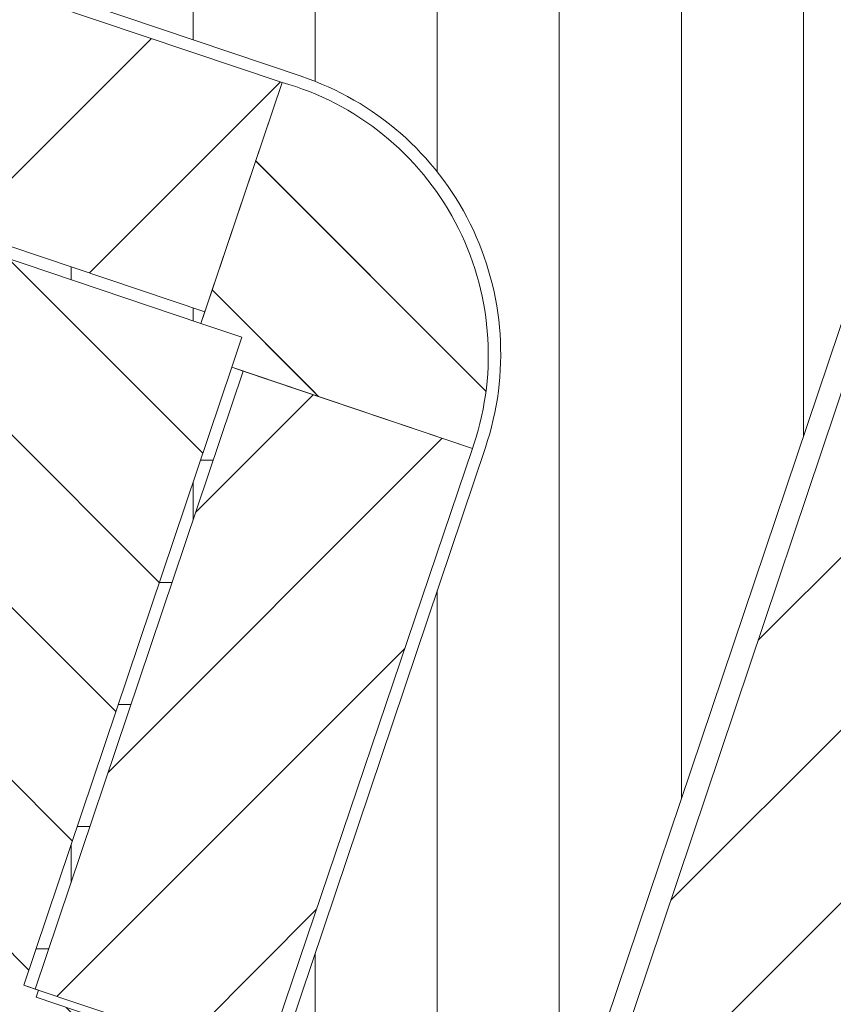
# Model space of a CAD drawing. Header units: metres. Extents: x 167411 to 168816, y 461777 to 462985.
# Tile 318 of 493: x 167721 to 167738, y 462614 to 462634. Entities that reach past the tile are written whole.
import ezdxf

# ---------------------------------------------------------------- set-up
doc = ezdxf.new("R2010")
doc.units = ezdxf.units.M
doc.header["$LTSCALE"] = 0.5
for name, color, linetype, lineweight, true_color in [('Zuid-N-WE-GW-AANVULLEN-bomengranulaat t.b.v. bomen', 7, 'Continuous', 18, 0x01ffff), ('Zuid-N-WE-GW-AANVULLEN-bomengranulaat TTE-tegel', 7, 'Continuous', 18, 0xff3f01), ('Zuid-N-WE-GW-AANVULLEN-menggranulaat', 7, 'Continuous', 18, 0x01ff7f), ('Zuid-N-WE-GW-AANVULLEN-menggranulaat uitvullen', 7, 'Continuous', 18, 0xff7f01), ('Zuid-N-WE-GW-AANVULLEN-vrijgekomen grond (uitvullen)', 7, 'Continuous', 18, 0x0100ff), ('Zuid-N-WE-GW-AANVULLEN-zand', 7, 'Continuous', 18, 0x01bfff), ('Zuid-N-WE-GW-AANVULLEN-zand uitvullen', 7, 'Continuous', 18, 0x3fff01), ('Zuid-N-WE-GW-ONTGRAVEN-grond-boom kleiner dan 1 m', 7, 'Continuous', 18, 0x013fff), ('Zuid-N-WE-GW-ONTGRAVEN-grond-menggranulaat', 7, 'Continuous', 18, 0xff0001)]:
    doc.layers.add(name, color=color, linetype=linetype, lineweight=lineweight, true_color=true_color)
pattern_1 = [(135, (0, 0), (-1.767766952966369, -1.767766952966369), [])]
pattern_2 = [(45, (0, 0), (-1.767766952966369, 1.767766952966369), [])]
pattern_3 = [(90, (0, 0), (-2.5, 0), []), (180, (0, 0), (-2.220446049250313e-16, -2.5), [])]

msp = doc.modelspace()

# ---------------------------------------------------------------- hatches: boundary and pattern name
at = {"layer": 'Zuid-N-WE-GW-AANVULLEN-bomengranulaat t.b.v. bomen'}
h = msp.add_hatch(dxfattribs=at)
h.set_pattern_fill('ANSI31', color=256, scale=20, angle=90)
h.set_pattern_definition(pattern_1)
edge = h.paths.add_edge_path()
edge.add_line((167725.1608661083, 462627.8039769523), (167725.9986771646, 462627.5218641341))
edge.add_line((167725.9986771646, 462627.5218641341), (167725.7912491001, 462626.9058498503))
edge.add_line((167725.7912491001, 462626.9058498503), (167730.7228732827, 462625.2452434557))
edge.add_line((167730.7228732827, 462625.2452434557), (167730.7522401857, 462625.3311414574))
edge.add_arc((167725.2517040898, 462627.1585288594), 5.796140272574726, 341.6224872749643, 434.2786013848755)
edge.add_line((167726.8222260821, 462632.7378390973), (167725.1608661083, 462627.8039769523))
at = {"layer": 'Zuid-N-WE-GW-AANVULLEN-bomengranulaat TTE-tegel'}
h = msp.add_hatch(dxfattribs=at)
h.set_pattern_fill('ANSI31', color=256, scale=20)
h.set_pattern_definition(pattern_2)
h.paths.add_polyline_path([(167726.8222260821, 462632.7378390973), (167725.2406461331, 462628.0409055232), (167700.5811204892, 462636.344410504), (167702.1545036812, 462641.017001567)])
h = msp.add_hatch(dxfattribs=at)
h.set_pattern_fill('ANSI31', color=256, scale=20)
h.set_pattern_definition(pattern_2)
h.paths.add_polyline_path([(167740.536919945, 462633.0937486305), (167733.7425296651, 462612.8853653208), (167738.2336454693, 462611.3730895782), (167745.1053827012, 462631.5554281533)])
h = msp.add_hatch(dxfattribs=at)
h.set_pattern_fill('ANSI31', color=256, scale=20)
h.set_pattern_definition(pattern_2)
h.paths.add_polyline_path([(167721.7679243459, 462614.174084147), (167726.0281776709, 462626.8260698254), (167730.7228732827, 462625.2452434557), (167726.4408164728, 462612.6005995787)])
at = {"layer": 'Zuid-N-WE-GW-AANVULLEN-menggranulaat'}
h = msp.add_hatch(dxfattribs=at)
h.set_pattern_fill('ANSI37', color=256, scale=20)
h.set_pattern_definition([(45, (0, 0), (-1.767766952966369, 1.767766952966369), []), (135, (0, 0), (-1.767766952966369, -1.767766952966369), [])])
edge = h.paths.add_edge_path()
edge.add_arc((167803.4791472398, 462466.3690323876), 20.99999999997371, 297.6526232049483, 334.9313167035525)
edge.add_line((167822.5009582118, 462457.4712401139), (167827.8134121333, 462468.8282701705))
edge.add_arc((167808.7916689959, 462477.7260058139), 20.99991456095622, 334.9313782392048, 364.503464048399)
edge.add_line((167829.7267481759, 462479.3749058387), (167827.4790799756, 462507.9125713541))
edge.add_arc((167825.4852546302, 462507.755534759), 2.000000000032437, 4.503402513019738, 90.27156755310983)
edge.add_arc((167824.8460969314, 462642.6050917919), 132.8510717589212, 259.64941472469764, 270.2715675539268, ccw=False)
edge.add_arc((167754.8900732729, 462225.1511423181), 290.4445156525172, 80.86994677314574, 87.31915756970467)
edge.add_arc((167775.0175849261, 462636.516389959), 121.415015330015, 260.654251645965, 266.9109979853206, ccw=False)
edge.add_arc((167974.3146421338, 463868.2755060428), 1369.192570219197, 259.95828140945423, 260.7955184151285, ccw=False)
edge.add_arc((167530.3156294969, 461237.1591816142), 1299.214996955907, 80.9099083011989, 81.3481679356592)
edge.add_line((167725.7562178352, 462521.5900223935), (167726.5613614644, 462523.2881156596))
edge.add_arc((167530.3156294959, 461237.1591816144), 1301.01499695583, 80.90924953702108, 81.32436302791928, ccw=False)
edge.add_arc((167974.3146421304, 463868.2755060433), 1367.392570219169, 259.957655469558, 260.7956117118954)
edge.add_arc((167775.0175849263, 462636.5163899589), 119.6150153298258, 260.6531923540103, 266.9079431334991)
edge.add_arc((167754.8900732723, 462225.1511423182), 292.2445156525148, 80.8661692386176, 87.3178939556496, ccw=False)
edge.add_arc((167824.846096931, 462642.6050917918), 131.0510717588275, 259.6410738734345, 270.081003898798)
edge.add_arc((167825.0285473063, 462513.5541490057), 1.999999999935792, 270.0810038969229, 364.5034025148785)
edge.add_line((167827.0223726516, 462513.711185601), (167826.3476529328, 462522.277808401))
edge.add_arc((167851.2704697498, 462524.2407658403), 25.00000000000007, 159.6344798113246, 184.5034025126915, ccw=False)
edge.add_line((167827.8331801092, 462532.9409643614), (167839.6054740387, 462564.6541099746))
edge.add_arc((167863.0427636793, 462555.9539114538), 25.00000000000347, 92.92646269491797, 159.6344798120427, ccw=False)
edge.add_arc((167859.6731861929, 462621.8678397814), 41.00000000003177, 272.9264626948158, 332.9525938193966)
edge.add_arc((167761.4366320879, 462672.0242893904), 151.2999999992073, 332.9525938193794, 343.4711954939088)
edge.add_arc((167761.4366320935, 462672.0242893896), 151.2999999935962, 343.4711954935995, 352.7182832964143)
edge.add_arc((167761.4366320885, 462672.0242893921), 151.299999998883, 352.7182832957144, 359.9848447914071)
edge.add_arc((167762.6427129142, 462672.126905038), 150.0939816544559, 359.9455512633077, 369.780692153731)
edge.add_arc((167930.1719424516, 462701.5206140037), 19.9999999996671, 191.1198891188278, 191.2334212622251, ccw=False)
edge.add_arc((167737.3431602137, 462663.465514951), 176.548040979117, 11.16895386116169, 18.09769581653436)
edge.add_line((167905.1570562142, 462718.3080812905), (167903.1593950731, 462724.0577253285))
edge.add_arc((167739.6427847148, 462664.0457215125), 174.1812919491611, 20.15357154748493, 22.68530781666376)
edge.add_line((167900.3488921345, 462731.2221273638), (167888.5491926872, 462758.9092599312))
edge.add_arc((165746.7489998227, 461786.7376482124), 2352.110904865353, 24.41348664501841, 26.09998645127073)
edge.add_line((167859.0096983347, 462821.5228676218), (167856.2721985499, 462827.0317757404))
edge.add_line((167856.2721985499, 462827.0317757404), (167849.4427865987, 462840.7263118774))
edge.add_line((167849.4427865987, 462840.7263118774), (167853.1350324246, 462842.2854980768))
edge.add_line((167853.1350324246, 462842.2854980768), (167860.3813711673, 462827.7549278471))
edge.add_line((167860.3813711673, 462827.7549278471), (167861.3957378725, 462825.6996336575))
edge.add_line((167861.3957378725, 462825.6996336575), (167863.1099234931, 462822.2444456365))
edge.add_arc((165737.1791078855, 461782.2200335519), 2366.692335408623, 24.416192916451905, 26.068294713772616, ccw=False)
edge.add_line((167892.2107470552, 462760.5202148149), (167904.0259808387, 462732.7966320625))
edge.add_arc((167739.8099433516, 462664.1044459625), 178.0042791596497, 19.80421544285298, 22.699741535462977, ccw=False)
edge.add_line((167907.2863097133, 462724.4135672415), (167909.2465979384, 462718.6607007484))
edge.add_arc((167740.0904840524, 462664.1680653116), 177.7167357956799, 11.117207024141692, 17.85603628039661, ccw=False)
edge.add_arc((167930.1719424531, 462701.5206139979), 16.00000000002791, 191.1198890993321, 191.4083296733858)
edge.add_arc((167760.3030476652, 462671.9276384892), 156.4335888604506, 0.020354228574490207, 9.726300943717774, ccw=False)
edge.add_arc((167761.4366320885, 462672.0242893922), 155.2999999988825, 352.7182832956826, 359.9848447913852, ccw=False)
edge.add_arc((167761.4366320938, 462672.0242893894), 155.2999999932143, 343.47119549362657, 352.71828329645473, ccw=False)
edge.add_arc((167761.4366320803, 462672.0242893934), 155.3000000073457, 332.95259381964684, 343.47119549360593, ccw=False)
edge.add_arc((167859.6731861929, 462621.8678397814), 45.0000000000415, 272.9264626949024, 332.9525938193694, ccw=False)
edge.add_arc((167863.0427636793, 462555.9539114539), 20.99999999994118, 92.92646269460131, 159.6344798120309)
edge.add_line((167843.3554403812, 462563.2620782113), (167831.5831464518, 462531.548932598))
edge.add_arc((167851.2704697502, 462524.2407658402), 21.00000000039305, 159.6344798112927, 184.5034025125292)
edge.add_line((167830.3353036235, 462522.5918815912), (167833.7143988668, 462479.6889790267))
edge.add_arc((167808.7916777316, 462477.7260042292), 24.99990597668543, -25.068626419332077, 4.503459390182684, ccw=False)
edge.add_line((167831.4366161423, 462467.1334566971), (167826.1241603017, 462455.7764225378))
edge.add_arc((167803.4791472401, 462466.3690323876), 24.99999999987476, 326.0230712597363, 334.93131670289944, ccw=False)
edge.add_line((167824.2107141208, 462452.3975566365), (167824.3351035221, 462452.313727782))
edge.add_arc((167826.6985021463, 462450.7209795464), 2.849999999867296, 146.0230712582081, 226.2503602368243)
edge.add_line((167824.7277028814, 462448.6622298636), (167832.9604662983, 462440.7811726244))
edge.add_line((167832.9604662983, 462440.7811726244), (167832.856741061, 462440.6728163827))
edge.add_line((167832.856741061, 462440.6728163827), (167836.0875973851, 462437.5799832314))
edge.add_arc((167853.3620299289, 462455.6518945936), 24.99999999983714, 226.2924793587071, 277.4629986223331)
edge.add_line((167856.6091772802, 462430.8636708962), (167887.2002697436, 462434.8709683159))
edge.add_line((167887.2002697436, 462434.8709683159), (167887.6548703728, 462431.4006169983))
edge.add_line((167887.6548703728, 462431.4006169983), (167857.0637779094, 462427.3933195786))
edge.add_arc((167853.3620299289, 462455.6518945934), 28.49999999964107, 226.4362674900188, 277.4629986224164, ccw=False)
edge.add_line((167833.7209410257, 462435.0005598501), (167830.4365544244, 462438.1445760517))
edge.add_line((167830.4365544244, 462438.1445760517), (167830.3328291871, 462438.03621981))
edge.add_line((167830.3328291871, 462438.03621981), (167822.1006203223, 462445.9165948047))
edge.add_arc((167820.1298408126, 462443.8578262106), 2.850000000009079, 46.25091003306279, 126.488941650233)
edge.add_line((167818.435038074, 462446.1491454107), (167818.3458420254, 462446.2697441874))
edge.add_arc((167803.479147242, 462466.3690323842), 24.99999999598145, 300.71144744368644, 306.4889533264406, ccw=False)
edge.add_line((167816.2470148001, 462444.8752761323), (167813.2254524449, 462447.7677008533))
at = {"layer": 'Zuid-N-WE-GW-AANVULLEN-menggranulaat uitvullen', "transparency": 33554687}
h = msp.add_hatch(dxfattribs=at)
h.set_pattern_fill('ANSI31', color=256, scale=20, angle=45)
h.set_pattern_definition([(90, (0, 0), (-2.5, 0), [])])
edge = h.paths.add_edge_path()
edge.add_arc((167771.7213587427, 463111.9758887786), 504.7757243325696, 264.795352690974, 265.4886890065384)
edge.add_arc((167739.9438176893, 462607.6787976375), 7.999999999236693, 161.3902794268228, 172.2034295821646, ccw=False)
edge.add_line((167732.362103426, 462610.2317584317), (167733.4686494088, 462613.5179489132))
edge.add_line((167733.4686494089, 462613.5179489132), (167740.6144817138, 462634.7347440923))
edge.add_line((167740.6144817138, 462634.7347440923), (167704.4269279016, 462646.9200366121))
edge.add_line((167704.4269279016, 462646.9200366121), (167702.4962513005, 462641.1863651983))
edge.add_line((167702.4962513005, 462641.1863651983), (167727.2164622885, 462632.8624258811))
edge.add_arc((167725.3017416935, 462627.1761401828), 5.999999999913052, -18.609720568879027, 71.39027943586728, ccw=False)
edge.add_line((167730.9880273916, 462625.2614195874), (167726.7277740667, 462612.6094339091))
edge.add_line((167726.7277740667, 462612.6094339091), (167726.3512696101, 462611.4869452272))
edge.add_arc((167734.3316665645, 462608.8252152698), 8.412582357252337, 161.5547284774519, 176.8919871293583)
at = {"layer": 'Zuid-N-WE-GW-AANVULLEN-vrijgekomen grond (uitvullen)'}
h = msp.add_hatch(dxfattribs=at)
h.set_pattern_fill('ANSI31', color=256, scale=20, angle=90)
h.set_pattern_definition(pattern_1)
edge = h.paths.add_edge_path(flags=16)
edge.add_arc((167668.9513237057, 462621.9986920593), 1.755655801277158, 145.0963104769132, 315.897729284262)
edge.add_line((167670.2120578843, 462620.7768587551), (167713.6535999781, 462673.6468834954))
edge.add_arc((167712.1210324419, 462674.5382496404), 1.772934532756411, 329.8170226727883, 491.3653600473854)
edge.add_line((167710.9493740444, 462675.868856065), (167667.5114839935, 462623.0032760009))
h.paths.add_polyline_path([(167681.3146411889, 462615.5426991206), (167661.9814373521, 462619.5336132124), (167711.0139849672, 462679.2081063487), (167720.2417914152, 462675.7607603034), (167708.5459431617, 462665.5446276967), (167699.0791822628, 462637.4304959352), (167698.9834462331, 462637.1461816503), (167698.6991319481, 462637.2419176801), (167688.736394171, 462640.5966311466), (167684.1974696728, 462635.0725857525)])
edge = h.paths.add_edge_path()
edge.add_line((167740.1040101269, 462598.5294440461), (167738.7881278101, 462580.092071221))
edge.add_line((167738.7881278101, 462580.092071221), (167745.1856064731, 462576.6782678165))
edge.add_line((167745.1856064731, 462576.6782678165), (167752.2441576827, 462589.9060156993))
edge.add_arc((167747.3917881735, 462592.4953225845), 5.499999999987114, 331.9148606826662, 445.9177003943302)
edge.add_line((167747.7833293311, 462597.9813681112), (167740.1040101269, 462598.5294440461))
h.paths.add_polyline_path([(167743.7703839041, 462619.1316070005), (167759.1346550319, 462610.9329706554), (167757.5850898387, 462608.0290804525), (167739.5148132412, 462609.3137825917), (167739.9103891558, 462610.4885532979), (167740.8377557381, 462610.4223667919)])
edge = h.paths.add_edge_path()
edge.add_line((167517.3710369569, 462642.0541600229), (167518.9731717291, 462642.0348894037))
edge.add_arc((167173.4302999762, 462667.4774400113), 346.4782815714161, 354.43462188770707, 355.788872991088, ccw=False)
edge.add_arc((167174.1085503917, 462667.4172646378), 345.7973924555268, 352.34455286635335, 354.43364662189, ccw=False)
edge.add_line((167516.8238807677, 462621.3516705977), (167515.2381831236, 462621.5651735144))
edge.add_arc((167172.9137462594, 462667.5558233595), 345.3999999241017, 352.348235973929, 354.3473027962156)
edge.add_arc((167172.9137463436, 462667.5558233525), 345.399999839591, 354.3473027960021, 355.7658701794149)
edge = h.paths.add_edge_path()
edge.add_line((167525.3814946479, 462628.7274021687), (167523.7914370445, 462628.9055186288))
edge.add_arc((167172.9137462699, 462667.5558233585), 352.9999999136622, 353.7140281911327, 355.8422876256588)
edge.add_line((167524.9847418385, 462641.9625817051), (167526.5875490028, 462641.9433029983))
edge.add_arc((167172.913746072, 462667.5558233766), 354.6000001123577, 353.71355174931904, 355.8579573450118, ccw=False)
h.paths.add_polyline_path([(167522.770217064, 462620.5510386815), (167524.3559084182, 462620.3375366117), (167524.8713209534, 462624.3457586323), (167523.2824238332, 462624.5350176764)])
h.paths.add_polyline_path([(167510.2010670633, 462583.2657213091), (167509.6026786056, 462580.0370517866), (167509.5075624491, 462579.4525736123), (167508.2107769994, 462579.6929145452), (167508.5922953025, 462603.088630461), (167513.8590465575, 462603.0027445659), (167513.1532345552, 462599.1944597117), (167512.5673736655, 462599.3030407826), (167509.6152061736, 462583.37430238)])
h.paths.add_polyline_path([(167518.695862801, 462659.5107289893), (167514.7982630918, 462659.6433620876), (167514.2758496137, 462644.2915483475), (167518.1263188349, 462644.2452345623), (167518.2588781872, 462646.6693558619)])
at = {"layer": 'Zuid-N-WE-GW-AANVULLEN-zand'}
h = msp.add_hatch(dxfattribs=at)
h.set_pattern_fill('ANSI37', color=256, scale=20, angle=45)
h.set_pattern_definition(pattern_3)
h.paths.add_polyline_path([(167725.1608661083, 462627.8039769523), (167725.2406461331, 462628.0409055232), (167700.5811204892, 462636.344410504), (167702.1545036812, 462641.017001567), (167701.9364082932, 462641.0900395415), (167700.2897485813, 462636.1998338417)])
h = msp.add_hatch(dxfattribs=at)
h.set_pattern_fill('ANSI37', color=256, scale=20, angle=45)
h.set_pattern_definition(pattern_3)
h.paths.add_polyline_path([(167721.5309957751, 462614.2538641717), (167721.7679243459, 462614.174084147), (167726.0281776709, 462626.8260698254), (167725.7912491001, 462626.9058498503)])
at = {"layer": 'Zuid-N-WE-GW-AANVULLEN-zand uitvullen'}
h = msp.add_hatch(dxfattribs=at)
h.set_pattern_fill('ANSI31', color=256, scale=20, angle=90)
h.set_pattern_definition(pattern_1)
edge = h.paths.add_edge_path()
edge.add_arc((168181.864518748, 462603.1360694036), 593.3800006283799, 169.3447926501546, 170.8328768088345, ccw=False)
edge.add_arc((167599.5754090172, 462707.1151222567), 5.799999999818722, 98.52325960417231, 119.2971623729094)
edge.add_arc((168181.8645187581, 462603.1360694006), 595.2000006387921, 169.444130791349, 170.8254230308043)
edge.add_line((167594.2788464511, 462698.0366408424), (167592.2057115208, 462698.3714714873))
edge.add_arc((168181.8645188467, 462603.1360693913), 597.3000007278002, 170.8254230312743, 171.981393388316)
edge.add_line((167590.4044274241, 462686.4562417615), (167592.4868384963, 462686.1841926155))
edge.add_arc((168181.8645188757, 462603.1360693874), 595.2000007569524, 171.979362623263, 173.1345390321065)
edge.add_line((167590.9323506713, 462674.2853032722), (167588.8499395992, 462674.5573524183))
edge.add_arc((168181.8645172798, 462603.136069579), 597.2999991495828, 173.1325082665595, 174.7495113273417)
edge.add_arc((167596.8295816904, 462656.8982601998), 9.800000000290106, 174.7495113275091, 244.0486619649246)
edge.add_line((167592.5410268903, 462648.0864330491), (167601.8214247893, 462643.5698334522))
edge.add_line((167601.8214247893, 462643.5698334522), (167602.7404008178, 462645.4580821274))
edge.add_line((167602.7404008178, 462645.4580821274), (167613.5303932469, 462640.2067905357))
edge.add_line((167613.5303932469, 462640.2067905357), (167612.6114172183, 462638.3185418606))
edge.add_line((167612.6114172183, 462638.3185418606), (167622.9518266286, 462633.2860540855))
edge.add_line((167622.9518266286, 462633.2860540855), (167623.8708026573, 462635.1743027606))
edge.add_line((167623.8708026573, 462635.1743027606), (167645.4507875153, 462624.6717195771))
edge.add_line((167645.4507875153, 462624.6717195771), (167644.5318114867, 462622.7834709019))
edge.add_line((167644.5318114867, 462622.7834709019), (167646.9174503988, 462621.6216373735))
edge.add_line((167646.9174503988, 462621.6216373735), (167647.8169258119, 462621.184666))
edge.add_line((167647.8169258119, 462621.184666), (167653.479360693, 462618.4288626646))
edge.add_arc((167654.7046620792, 462620.9465275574), 2.800000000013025, 244.0486616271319, 320.5911913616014)
edge.add_line((167656.8680428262, 462619.1689495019), (167657.5028921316, 462619.9415854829))
edge.add_line((167657.5028921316, 462619.9415854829), (167735.746754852, 462715.1673707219))
edge.add_line((167735.746754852, 462715.1673707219), (167736.3816041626, 462715.940006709))
edge.add_arc((167734.2182234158, 462717.7175847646), 2.799999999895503, 320.5911913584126, 411.6608721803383)
edge.add_line((167735.955104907, 462719.9137729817), (167734.1248989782, 462721.3612130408))
edge.add_line((167734.1248989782, 462721.3612130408), (167733.3405460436, 462721.9815278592))
edge.add_line((167733.3405460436, 462721.9815278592), (167732.5660618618, 462722.5940378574))
edge.add_line((167732.5660618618, 462722.5940378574), (167731.2634007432, 462720.9468966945))
edge.add_line((167731.2634007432, 462720.9468966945), (167725.7180435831, 462725.3325081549))
edge.add_arc((167611.1148808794, 462580.4233034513), 184.7500000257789, 51.66087217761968, 58.07994641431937)
edge.add_line((167708.7987540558, 462737.2366429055), (167709.9113098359, 462739.0226448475))
edge.add_arc((167611.2240170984, 462580.6415739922), 186.6112144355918, 58.07295404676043, 60.35280406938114)
edge.add_line((167703.5327328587, 462742.8230968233), (167702.4916577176, 462740.9936841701))
edge.add_arc((167611.1148809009, 462580.4233034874), 184.7499999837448, 60.35682717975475, 69.55759931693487)
edge.add_line((167675.6416949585, 462753.5384465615), (167676.3764279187, 462755.5096178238))
edge.add_arc((167611.2325129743, 462580.6585033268), 186.5921806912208, 69.56622071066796, 73.5790966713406)
edge.add_line((167663.9805226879, 462759.6397575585), (167663.0721743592, 462759.9049589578))
edge.add_line((167663.0721743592, 462759.9049589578), (167661.9701511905, 462755.851540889))
edge.add_line((167661.9701511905, 462755.851540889), (167662.0662102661, 462755.8236941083))
edge.add_line((167662.0662102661, 462755.8236941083), (167660.9951763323, 462751.8842594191))
edge.add_line((167660.9951763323, 462751.8842594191), (167665.7717891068, 462750.5856176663))
edge.add_line((167665.7717891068, 462750.5856176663), (167660.3411054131, 462730.6106915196))
edge.add_line((167660.3411054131, 462730.6106915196), (167644.7085545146, 462734.8607918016))
edge.add_line((167644.7085545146, 462734.8607918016), (167650.1392382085, 462754.8357179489))
edge.add_line((167650.1392382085, 462754.8357179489), (167654.9158509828, 462753.5370761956))
edge.add_line((167654.9158509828, 462753.5370761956), (167655.9871347, 462757.477429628))
edge.add_line((167655.9871347, 462757.477429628), (167656.0838202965, 462757.4518872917))
edge.add_line((167656.0838202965, 462757.4518872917), (167657.1858436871, 462761.5053061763))
edge.add_line((167657.1858436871, 462761.5053061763), (167656.2686839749, 462761.7408845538))
edge.add_arc((167474.031274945, 462048.6294231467), 736.0288239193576, 75.66472949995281, 79.10564495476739)
edge.add_arc((167611.6662112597, 462763.7335025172), 7.800000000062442, 79.11041619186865, 160.4763157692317)
edge.add_line((167604.3146845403, 462766.3402351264), (167604.8012401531, 462766.2537860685))
edge.add_line((167604.8012401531, 462766.2537860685), (167605.0636438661, 462767.7306558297))
edge.add_line((167605.0636438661, 462767.7306558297), (167606.5405136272, 462767.4682521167))
edge.add_line((167606.5405136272, 462767.4682521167), (167606.2781099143, 462765.9913823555))
edge.add_line((167606.2781099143, 462765.9913823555), (167604.1788802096, 462754.1764242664))
edge.add_line((167604.1788802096, 462754.1764242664), (167602.1112625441, 462754.5437894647))
edge.add_line((167602.1112625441, 462754.5437894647), (167601.5864551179, 462751.5900499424))
edge.add_line((167601.5864551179, 462751.5900499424), (167601.5672529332, 462751.4794419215))
edge.add_line((167601.5672529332, 462751.4794419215), (167604.4381954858, 462750.9678667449))
edge.add_line((167604.4381954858, 462750.9678667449), (167603.8241997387, 462747.5221434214))
edge.add_line((167603.8241997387, 462747.5221434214), (167600.9545411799, 462748.0334898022))
edge.add_line((167600.9545411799, 462748.0334898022), (167600.886711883, 462747.6517305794))
edge.add_line((167600.886711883, 462747.6517305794), (167600.0819862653, 462743.1225456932))
edge.add_line((167600.0819862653, 462743.1225456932), (167602.1496039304, 462742.7551804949))
edge.add_line((167602.1496039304, 462742.7551804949), (167599.0007593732, 462725.0327433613))
edge.add_line((167599.0007593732, 462725.0327433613), (167598.7383556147, 462723.5558736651))
edge.add_line((167598.7383556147, 462723.5558736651), (167597.2614858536, 462723.8182773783))
edge.add_line((167597.2614858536, 462723.8182773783), (167597.5238896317, 462725.2951471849))
edge.add_line((167597.5238896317, 462725.2951471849), (167596.9331417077, 462725.4001085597))
edge.add_line((167596.9331417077, 462725.4001085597), (167596.9269309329, 462725.3651528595))
edge.add_line((167596.9269309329, 462725.3651528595), (167596.7519951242, 462724.3805730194))
edge.add_arc((167602.4625582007, 462723.3659453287), 5.800000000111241, 169.9250774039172, 241.011722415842)
edge.add_line((167599.6517003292, 462718.2925758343), (167608.4837973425, 462768.0016933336))
edge.add_arc((167473.6629964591, 462047.0409959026), 733.4582302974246, 76.13537730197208, 79.40793383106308, ccw=False)
edge.add_line((167649.4205854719, 462759.1296459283), (167642.4748245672, 462733.5820226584))
edge.add_line((167642.4748245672, 462733.5820226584), (167648.7536141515, 462731.8749765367))
edge.add_line((167648.7536141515, 462731.8749765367), (167649.1644268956, 462733.386011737))
edge.add_line((167649.1644268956, 462733.386011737), (167655.9192328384, 462731.5495486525))
edge.add_line((167655.9192328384, 462731.5495486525), (167655.4961805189, 462730.041841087))
edge.add_line((167655.4961805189, 462730.041841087), (167661.6198745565, 462728.3769615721))
edge.add_line((167661.6198745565, 462728.3769615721), (167668.5352489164, 462753.8128182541))
edge.add_arc((167611.1148808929, 462580.4233034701), 182.6500000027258, 51.66087217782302, 71.67698734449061, ccw=False)
edge.add_line((167724.4153824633, 462723.6853669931), (167733.8784222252, 462716.2014097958))
edge.add_line((167733.8784222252, 462716.2014097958), (167656.0829533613, 462621.5213370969))
edge.add_line((167656.0829533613, 462621.5213370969), (167590.6157808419, 462653.3830102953))
edge.add_arc((168181.8645173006, 462603.136069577), 593.3799991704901, 173.2156767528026, 175.1424224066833, ccw=False)
edge.add_arc((168181.8645187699, 462603.1360694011), 593.3800006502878, 171.0086475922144, 173.2156767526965, ccw=False)
edge.add_line((167595.7760072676, 462695.8726956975), (167596.0632602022, 462697.6702464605))
h.paths.add_polyline_path([(167600.057495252, 462742.9847045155), (167601.9872717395, 462742.6418303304), (167598.8874092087, 462725.1950755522), (167596.9576327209, 462725.5379497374)], flags=17)
h.paths.add_polyline_path([(167602.1459241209, 462744.5637120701), (167601.8835204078, 462743.086842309), (167600.4066506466, 462743.3492460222), (167600.6690543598, 462744.8261157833)], flags=16)
edge = h.paths.add_edge_path(flags=17)
edge.add_line((167602.1357535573, 462754.6816306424), (167604.0655300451, 462754.3387564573))
edge.add_line((167604.0655300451, 462754.3387564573), (167606.1157777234, 462765.878032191))
edge.add_line((167606.1157777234, 462765.878032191), (167604.2685385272, 462766.2062415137))
edge.add_arc((167611.6662112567, 462763.7335025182), 7.799999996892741, 161.5173291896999, 169.9250774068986)
edge.add_line((167603.9864885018, 462765.0980018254), (167602.1357535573, 462754.6816306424))
h.paths.add_polyline_path([(167652.1076309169, 462755.5959351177), (167652.5011587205, 462757.0433935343), (167653.9486171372, 462756.6498657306), (167653.5550893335, 462755.202407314)], flags=16)
h.paths.add_polyline_path([(167663.0118176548, 462752.6313589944), (167663.4053454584, 462754.0788174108), (167664.852803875, 462753.6852896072), (167664.4592760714, 462752.2378311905)], flags=16)
edge = h.paths.add_edge_path(flags=17)
edge.add_line((167661.8723781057, 462756.0255502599), (167662.9192874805, 462759.8762509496))
edge.add_line((167662.9192874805, 462759.8762509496), (167662.9376452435, 462759.9437737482))
edge.add_arc((167609.4655771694, 462574.3568997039), 193.1366093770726, 73.92702901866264, 75.65365172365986)
edge.add_line((167657.3215065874, 462761.4706616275), (167657.3031488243, 462761.4031388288))
edge.add_line((167657.3031488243, 462761.4031388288), (167656.2562394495, 462757.5524381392))
edge.add_arc((167609.4235687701, 462574.2023860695), 189.2367317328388, 73.90923611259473, 75.6714446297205, ccw=False)
edge = h.paths.add_edge_path(flags=17)
edge.add_line((167703.4110345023, 462742.892303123), (167702.4391979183, 462741.1845588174))
edge.add_arc((167611.1148808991, 462580.4233034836), 184.8899999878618, 60.40021194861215, 69.51421454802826)
edge.add_line((167675.8217569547, 462753.6206830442), (167676.5076003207, 462755.4606913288))
edge.add_arc((167611.2304947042, 462580.652445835), 186.5985616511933, 60.39586889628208, 69.52330183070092, ccw=False)
edge = h.paths.add_edge_path(flags=17)
edge.add_line((167732.4562524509, 462722.680881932), (167731.2404354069, 462721.14355018))
edge.add_line((167731.2404354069, 462721.14355018), (167725.8048876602, 462725.4423175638))
edge.add_arc((167611.1148808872, 462580.4233034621), 184.8900000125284, 51.66087217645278, 58.03656164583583)
edge.add_line((167708.991579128, 462737.2814050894), (167710.0301030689, 462738.9485626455))
edge.add_arc((167611.2304946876, 462580.6524458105), 186.5985616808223, 51.64507169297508, 58.02988921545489, ccw=False)
edge.add_line((167727.0207047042, 462726.9796493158), (167732.4562524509, 462722.680881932))
h.paths.add_polyline_path([(167623.0777098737, 462633.2247890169), (167623.9354208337, 462634.987154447), (167645.2636392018, 462624.6071014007), (167644.4059282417, 462622.8447359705)], flags=17)
h.paths.add_polyline_path([(167622.1302526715, 462635.6655112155), (167623.479001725, 462635.0090997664), (167622.822590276, 462633.6603507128), (167621.4738412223, 462634.3167621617)], flags=16)
h.paths.add_polyline_path([(167601.9473080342, 462643.5085683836), (167612.4855339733, 462638.3798069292), (167613.3432449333, 462640.1421723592), (167602.8050189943, 462645.2709338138)], flags=17)
h.paths.add_polyline_path([(167593.3199684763, 462649.6869485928), (167594.6687175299, 462649.0305371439), (167594.012306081, 462647.6817880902), (167592.6635570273, 462648.3381995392)], flags=16)
h.paths.add_polyline_path([(167589.366087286, 462663.0508948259), (167589.2171409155, 462661.5583081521), (167587.7245542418, 462661.7072545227), (167587.8735006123, 462663.1998411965)], flags=16)
h.paths.add_polyline_path([(167590.5815396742, 462674.0487544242), (167590.387228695, 462672.5613932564), (167588.8998675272, 462672.7557042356), (167589.0941785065, 462674.2430654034)], flags=16)
edge = h.paths.add_edge_path(flags=17)
edge.add_line((167590.8102761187, 462674.4424409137), (167588.8680752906, 462674.6961727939))
edge.add_arc((168154.5483450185, 462606.7046932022), 569.7517080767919, 171.967642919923, 173.146258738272, ccw=False)
edge.add_line((167590.3862917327, 462686.3174213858), (167592.328492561, 462686.0636895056))
edge.add_arc((168181.8645189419, 462603.1360693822), 595.3400008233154, 171.9929727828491, 173.1209288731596)
h = msp.add_hatch(dxfattribs=at)
h.set_pattern_fill('ANSI31', color=256, scale=20, angle=90)
h.set_pattern_definition(pattern_1)
edge = h.paths.add_edge_path()
edge.add_line((167795.7745702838, 462679.2819564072), (167757.1146434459, 462606.833128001))
edge.add_line((167757.1146434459, 462606.833128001), (167749.736784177, 462607.3596886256))
edge.add_line((167749.736784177, 462607.3596886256), (167738.8258026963, 462608.1384095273))
edge.add_line((167738.8258026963, 462608.1384095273), (167745.8726223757, 462629.0658649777))
edge.add_line((167745.8726223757, 462629.0658649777), (167747.9822027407, 462628.355514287))
edge.add_line((167747.9822027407, 462628.355514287), (167749.1194775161, 462631.7329623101))
edge.add_line((167749.1194775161, 462631.7329623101), (167740.6128257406, 462634.5973736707))
edge.add_line((167740.6128257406, 462634.5973736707), (167740.5011337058, 462634.2656736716))
edge.add_line((167740.5011337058, 462634.2656736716), (167740.4821794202, 462634.2720560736))
edge.add_line((167740.4821794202, 462634.2720560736), (167740.0130728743, 462632.8789160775))
edge.add_line((167740.0130728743, 462632.8789160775), (167740.4188367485, 462632.7422848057))
edge.add_line((167740.4188367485, 462632.7422848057), (167740.5943615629, 462633.2643372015))
edge.add_line((167740.5943615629, 462633.2643372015), (167745.3329329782, 462631.6687367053))
edge.add_line((167745.3329329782, 462631.6687367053), (167738.4718508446, 462611.2928796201))
edge.add_line((167738.4718508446, 462611.2928796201), (167733.7425296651, 462612.8853653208))
edge.add_line((167733.7425296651, 462612.8853653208), (167733.8254888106, 462613.1321054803))
edge.add_line((167733.8254888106, 462613.1321054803), (167733.4097447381, 462613.2732351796))
edge.add_line((167733.4097447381, 462613.2732351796), (167732.335110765, 462610.081816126))
edge.add_arc((167739.8220535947, 462607.5607673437), 7.899999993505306, 161.3902794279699, 172.1651538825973)
edge.add_line((167731.9957991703, 462608.6376803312), (167731.8878886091, 462608.6466573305))
edge.add_line((167731.8878886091, 462608.6466573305), (167731.5318063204, 462604.742568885))
edge.add_line((167731.5318063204, 462604.742568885), (167732.4764264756, 462604.669039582))
edge.add_line((167732.4764264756, 462604.669039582), (167733.5169377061, 462604.5901410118))
edge.add_line((167733.5169377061, 462604.5901410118), (167733.8792757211, 462604.563422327))
edge.add_line((167733.8792757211, 462604.563422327), (167734.0895837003, 462607.5009778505))
edge.add_line((167734.0895837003, 462607.5009778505), (167737.5806483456, 462607.2510425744))
edge.add_line((167737.5806483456, 462607.2510425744), (167737.3702569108, 462604.3123213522))
edge.add_line((167737.3702569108, 462604.3123213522), (167737.5061939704, 462604.3026194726))
edge.add_line((167737.5061939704, 462604.3026194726), (167747.0697048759, 462603.6200680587))
edge.add_line((167747.0697048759, 462603.6200680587), (167748.0671676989, 462603.5488787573))
edge.add_line((167748.0671676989, 462603.5488787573), (167755.6178587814, 462603.0099830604))
edge.add_arc((167756.0307567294, 462608.7952674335), 5.799999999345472, 265.9177003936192, 331.9148606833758)
edge.add_line((167761.1478009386, 462606.0647256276), (167761.6185840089, 462606.9469746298))
edge.add_line((167761.6185840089, 462606.9469746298), (167762.9771284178, 462609.4928912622))
edge.add_line((167762.9771284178, 462609.4928912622), (167761.1244055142, 462610.4815357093))
edge.add_line((167761.1244055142, 462610.4815357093), (167775.2478976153, 462636.9490057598))
edge.add_line((167775.2478976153, 462636.9490057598), (167777.1006205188, 462635.9603613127))
edge.add_line((167777.1006205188, 462635.9603613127), (167777.9574457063, 462637.5660544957))
edge.add_line((167777.9574457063, 462637.5660544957), (167776.1047228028, 462638.5546989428))
edge.add_line((167776.1047228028, 462638.5546989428), (167785.768664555, 462656.6649571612))
edge.add_line((167785.768664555, 462656.6649571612), (167787.880745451, 462656.162350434))
edge.add_line((167787.880745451, 462656.162350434), (167789.3756426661, 462658.9637940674))
edge.add_line((167789.3756426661, 462658.9637940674), (167787.5229204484, 462659.9524384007))
edge.add_line((167787.5229204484, 462659.9524384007), (167795.9970157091, 462675.8329204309))
edge.add_line((167795.9970157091, 462675.8329204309), (167797.7948367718, 462674.873572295))
edge.add_arc((167790.5052691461, 462677.6488567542), 7.799999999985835, 339.1571680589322, 426.0398304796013)
edge.add_arc((167900.5384620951, 462925.2505480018), 263.1499973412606, 245.56021505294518, 246.0398304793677, ccw=False)
edge.add_line((167791.6636534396, 462685.6796876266), (167790.7948063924, 462683.7678547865))
edge.add_arc((167900.5384625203, 462925.2505489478), 265.249998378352, 241.6407369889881, 245.5602150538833, ccw=False)
edge.add_line((167774.5450677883, 462691.83412681), (167775.5425649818, 462693.6820984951))
edge.add_arc((167900.910658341, 462925.933463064), 263.9277461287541, 240.6813251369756, 241.640054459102, ccw=False)
edge.add_line((167771.6740387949, 462695.8122964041), (167770.8129716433, 462696.2981354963))
edge.add_line((167770.8129716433, 462696.2981354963), (167770.7820133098, 462696.2351969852))
edge.add_line((167770.7820133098, 462696.2351969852), (167768.9560676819, 462692.5230366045))
edge.add_arc((167900.5384625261, 462925.2505489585), 267.3499983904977, 240.516506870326, 246.9296879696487)
h.paths.add_polyline_path([(167760.56873133, 462608.7604819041), (167761.2749059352, 462610.0838554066), (167762.5982794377, 462609.3776808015), (167761.8921048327, 462608.054307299)], flags=16)
h.paths.add_polyline_path([(167733.5098151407, 462610.588780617), (167733.9884952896, 462612.0103520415), (167735.4100667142, 462611.5316718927), (167734.9313865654, 462610.1101004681)], flags=16)
edge = h.paths.add_edge_path()
edge.add_line((167725.9364010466, 462609.0111846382), (167725.5930720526, 462605.2469233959))
edge.add_arc((167770.2193073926, 463095.5201039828), 492.3000025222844, 264.7990865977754, 265.4764568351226)
edge.add_line((167731.392232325, 462604.7536109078), (167731.7355957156, 462608.5182492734))
edge.add_arc((167771.6698899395, 463112.6889498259), 505.7497831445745, 264.8118213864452, 265.47117787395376, ccw=False)
h.paths.add_polyline_path([(167775.3055028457, 462636.7595812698), (167777.034710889, 462635.8368464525), (167763.0430380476, 462609.6164061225), (167761.3138300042, 462610.5391409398)], flags=17)
edge = h.paths.add_edge_path(flags=17)
edge.add_line((167789.441552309, 462659.0873089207), (167797.3868113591, 462673.9767488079))
edge.add_arc((167790.5052691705, 462677.6488567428), 7.799999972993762, 331.9148606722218, 338.121644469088)
edge.add_line((167797.7434904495, 462674.7422862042), (167796.0546209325, 462675.6434959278))
edge.add_line((167796.0546209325, 462675.6434959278), (167787.7123449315, 462660.010043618))
edge.add_line((167787.7123449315, 462660.010043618), (167789.441552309, 462659.0873089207))
h.paths.add_polyline_path([(167796.1288349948, 462676.0799501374), (167796.8350095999, 462677.4033236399), (167798.1583831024, 462676.6971490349), (167797.4522084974, 462675.3737755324)], flags=16)
edge = h.paths.add_edge_path(flags=17)
edge.add_line((167775.6657630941, 462693.6155986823), (167774.7347832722, 462691.8908576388))
edge.add_arc((167900.5384625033, 462925.2505489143), 265.1099983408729, 241.6709938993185, 245.5299581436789)
edge.add_line((167790.7252893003, 462683.9532670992), (167791.536197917, 462685.7376107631))
edge.add_arc((167900.5676814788, 462925.3094113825), 263.2157139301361, 241.6717008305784, 245.5292512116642, ccw=False)
h = msp.add_hatch(dxfattribs=at)
h.set_pattern_fill('ANSI31', color=256, scale=20, angle=90)
h.set_pattern_definition(pattern_1)
edge = h.paths.add_edge_path()
edge.add_line((167706.2534084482, 462652.9638847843), (167704.528568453, 462653.5446833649))
edge.add_line((167704.528568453, 462653.5446833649), (167698.9243650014, 462636.9014707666))
edge.add_line((167698.9243650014, 462636.9014707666), (167688.6479210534, 462640.361817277))
edge.add_line((167688.6479210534, 462640.361817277), (167684.1704056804, 462634.9125091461))
edge.add_line((167684.1704056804, 462634.9125091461), (167681.2910924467, 462615.4064367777))
edge.add_line((167681.2910924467, 462615.4064367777), (167683.0823486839, 462615.0781082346))
edge.add_line((167683.0823486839, 462615.0781082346), (167683.4872517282, 462617.8211470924))
edge.add_line((167683.4872517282, 462617.8211470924), (167682.6991891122, 462617.9374738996))
edge.add_line((167682.6991891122, 462617.9374738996), (167684.0718596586, 462627.2367091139))
edge.add_line((167684.0718596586, 462627.2367091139), (167684.8599222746, 462627.1203823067))
edge.add_line((167684.8599222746, 462627.1203823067), (167685.8971608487, 462634.1472144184))
edge.add_line((167685.8971608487, 462634.1472144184), (167689.2570301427, 462638.2363043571))
edge.add_line((167689.2570301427, 462638.2363043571), (167721.2019548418, 462627.4796156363))
edge.add_line((167721.2019548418, 462627.4796156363), (167720.3784482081, 462621.8774528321))
edge.add_line((167720.3784482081, 462621.8774528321), (167721.36772855, 462621.7314240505))
edge.add_line((167721.36772855, 462621.7314240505), (167719.9950580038, 462612.4321888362))
edge.add_line((167719.9950580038, 462612.4321888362), (167719.0057776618, 462612.5782176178))
edge.add_line((167719.0057776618, 462612.5782176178), (167718.6033702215, 462609.8753553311))
edge.add_arc((167770.219307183, 463095.5201014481), 488.379999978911, 257.1984537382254, 263.9331896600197, ccw=False)
edge.add_line((167662.0065994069, 462619.2795800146), (167661.0743770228, 462618.145029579))
edge.add_arc((167662.4651217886, 462617.0023008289), 1.799999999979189, 140.5911913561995, 257.3096243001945)
edge.add_line((167662.0696935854, 462615.2462722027), (167664.9583791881, 462614.6034172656))
edge.add_line((167664.9583791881, 462614.6034172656), (167665.9357783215, 462614.3920149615))
edge.add_arc((167770.2194447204, 463095.5207608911), 492.3006736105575, 257.7704293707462, 258.3421267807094)
edge.add_line((167670.7415935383, 462613.3754400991), (167671.1659347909, 462615.4321205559))
edge.add_arc((167770.2193071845, 463095.5201014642), 490.1999999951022, 258.3421269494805, 264.3824171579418)
edge.add_line((167722.234458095, 462607.6743325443), (167724.3174917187, 462607.4739322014))
edge.add_line((167724.3174917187, 462607.4739322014), (167724.1274046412, 462605.4528515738))
edge.add_line((167724.1274046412, 462605.4528515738), (167724.1208499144, 462605.3831591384))
edge.add_line((167724.1208499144, 462605.3831591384), (167724.507918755, 462605.3470702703))
edge.add_line((167724.507918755, 462605.3470702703), (167725.4536385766, 462605.2595060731))
edge.add_line((167725.4536385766, 462605.2595060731), (167725.4599967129, 462605.3292167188))
edge.add_line((167725.4599967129, 462605.3292167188), (167725.8096942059, 462609.1633022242))
edge.add_line((167725.8096942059, 462609.1633022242), (167725.7101075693, 462609.1723852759))
edge.add_line((167725.7101075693, 462609.1723852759), (167725.7447022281, 462609.5516813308))
edge.add_arc((167733.8112197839, 462608.8159541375), 8.09999999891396, 161.3902794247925, 174.7886120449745, ccw=False)
edge.add_line((167726.1347340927, 462611.4008269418), (167726.4769074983, 462612.4170043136))
edge.add_line((167726.4769074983, 462612.4170043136), (167721.7881408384, 462614.0081886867))
edge.add_line((167721.7881408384, 462614.0081886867), (167721.8362545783, 462614.1510755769))
edge.add_line((167721.8362545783, 462614.1510755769), (167721.5309957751, 462614.2538641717))
edge.add_line((167721.5309957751, 462614.2538641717), (167725.7912491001, 462626.9058498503))
edge.add_line((167725.7912491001, 462626.9058498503), (167725.9986771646, 462627.5218641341))
edge.add_line((167725.9986771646, 462627.5218641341), (167725.1608661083, 462627.8039769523))
edge.add_line((167725.1608661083, 462627.8039769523), (167700.2897485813, 462636.1998338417))
edge.add_line((167700.2897485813, 462636.1998338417), (167701.9364082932, 462641.0900395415))
edge.add_line((167701.9364082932, 462641.0900395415), (167702.2228090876, 462640.9939192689))
edge.add_line((167702.2228090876, 462640.9939192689), (167704.2297325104, 462646.9540264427))
edge.add_line((167704.2297325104, 462646.9540264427), (167706.2534084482, 462652.9638847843))
edge = h.paths.add_edge_path(flags=17)
edge.add_line((167723.9814650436, 462605.396268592), (167724.1649992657, 462607.3476766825))
edge.add_line((167724.1649992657, 462607.3476766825), (167722.2207537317, 462607.5350049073))
edge.add_arc((167770.2193071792, 463095.5201014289), 490.3399999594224, 258.3584858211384, 264.38241715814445, ccw=False)
edge.add_line((167671.274761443, 462615.2667386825), (167670.8787055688, 462613.3471506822))
edge.add_arc((167770.2202022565, 463095.5272617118), 492.3072134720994, 258.3584868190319, 264.3823950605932)
edge.add_line((167722.028892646, 462605.5844179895), (167723.9814650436, 462605.396268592))
h.paths.add_polyline_path([(167723.3596262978, 462610.8411027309), (167723.8383064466, 462612.2626741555), (167725.2598778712, 462611.7839940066), (167724.7811977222, 462610.362422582)], flags=16)
at = {"layer": 'Zuid-N-WE-GW-ONTGRAVEN-grond-boom kleiner dan 1 m'}
h = msp.add_hatch(dxfattribs=at)
h.set_pattern_fill('ANSI33', color=256, scale=20, angle=90)
h.set_pattern_definition([(135, (0, 0), (-3.535533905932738, -3.535533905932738), []), (135, (2.164890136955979e-16, 3.5355339), (-3.535533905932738, -3.535533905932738), [2.5, -1.25])])
edge = h.paths.add_edge_path()
edge.add_line((167725.1608661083, 462627.8039769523), (167725.9986771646, 462627.5218641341))
edge.add_line((167725.9986771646, 462627.5218641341), (167725.7912491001, 462626.9058498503))
edge.add_line((167725.7912491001, 462626.9058498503), (167730.7228732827, 462625.2452434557))
edge.add_line((167730.7228732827, 462625.2452434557), (167730.7522401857, 462625.3311414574))
edge.add_arc((167725.2517040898, 462627.1585288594), 5.796140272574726, 341.6224872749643, 434.2786013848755)
edge.add_line((167726.8222260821, 462632.7378390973), (167725.1608661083, 462627.8039769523))
at = {"layer": 'Zuid-N-WE-GW-ONTGRAVEN-grond-menggranulaat'}
h = msp.add_hatch(dxfattribs=at)
h.set_pattern_fill('ANSI31', color=256, scale=20)
h.set_pattern_definition(pattern_2)
edge = h.paths.add_edge_path()
edge.add_line((167853.1350324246, 462842.2854980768), (167849.4427865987, 462840.7263118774))
edge.add_line((167849.4427865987, 462840.7263118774), (167856.2721985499, 462827.0317757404))
edge.add_line((167856.2721985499, 462827.0317757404), (167859.0096983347, 462821.5228676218))
edge.add_arc((165746.7489998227, 461786.7376482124), 2352.110904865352, 24.413486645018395, 26.099986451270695, ccw=False)
edge.add_line((167888.5491926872, 462758.9092599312), (167900.3488921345, 462731.2221273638))
edge.add_arc((167739.6427847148, 462664.0457215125), 174.1812919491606, 20.153571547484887, 22.685307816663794, ccw=False)
edge.add_line((167903.1593950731, 462724.0577253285), (167905.1570562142, 462718.3080812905))
edge.add_arc((167737.3431602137, 462663.465514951), 176.5480409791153, 11.168953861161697, 18.097695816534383, ccw=False)
edge.add_arc((167930.1719424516, 462701.5206140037), 19.99999999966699, 191.1198891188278, 191.2334212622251)
edge.add_arc((167762.6427129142, 462672.126905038), 150.0939816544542, -0.054448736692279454, 9.780692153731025, ccw=False)
edge.add_arc((167761.4366320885, 462672.0242893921), 151.2999999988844, 352.7182832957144, 359.984844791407, ccw=False)
edge.add_arc((167761.4366320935, 462672.0242893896), 151.2999999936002, 343.4711954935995, 352.7182832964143, ccw=False)
edge.add_arc((167761.4366320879, 462672.0242893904), 151.299999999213, 332.95259381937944, 343.4711954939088, ccw=False)
edge.add_arc((167859.6731861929, 462621.8678397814), 41.00000000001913, 272.9264626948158, 332.9525938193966, ccw=False)
edge.add_arc((167863.0427636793, 462555.9539114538), 25.00000000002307, 92.926462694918, 159.6344798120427)
edge.add_line((167839.6054740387, 462564.6541099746), (167827.8331801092, 462532.9409643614))
edge.add_arc((167851.2704697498, 462524.2407658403), 24.99999999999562, 159.6344798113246, 184.5034025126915)
edge.add_line((167826.3476529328, 462522.277808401), (167827.0223726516, 462513.711185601))
edge.add_arc((167825.0285473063, 462513.5541490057), 1.999999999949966, -89.91899610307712, 4.5034025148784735, ccw=False)
edge.add_arc((167824.846096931, 462642.6050917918), 131.0510717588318, 259.6410738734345, 270.08100389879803, ccw=False)
edge.add_arc((167754.8900732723, 462225.1511423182), 292.2445156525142, 80.86616923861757, 87.31789395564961)
edge.add_arc((167775.0175849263, 462636.5163899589), 119.6150153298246, 260.65319235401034, 266.90794313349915, ccw=False)
edge.add_arc((167974.3146421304, 463868.2755060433), 1367.392570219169, 259.957655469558, 260.7956117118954, ccw=False)
edge.add_arc((167530.3156294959, 461237.1591816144), 1301.01499695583, 80.90924953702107, 81.3243630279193)
edge.add_line((167726.5613614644, 462523.2881156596), (167725.7562178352, 462521.5900223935))
edge.add_arc((167530.3156294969, 461237.1591816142), 1299.214996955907, 80.90990830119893, 81.3481679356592, ccw=False)
edge.add_arc((167974.3146421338, 463868.2755060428), 1369.192570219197, 259.9582814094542, 260.7955184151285)
edge.add_arc((167775.0175849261, 462636.516389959), 121.4150153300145, 260.654251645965, 266.9109979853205)
edge.add_arc((167754.8900732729, 462225.1511423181), 290.4445156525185, 80.86994677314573, 87.31915756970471, ccw=False)
edge.add_arc((167824.8460969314, 462642.6050917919), 132.8510717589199, 259.6494147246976, 270.2715675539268)
edge.add_arc((167825.4852546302, 462507.755534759), 2.000000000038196, 4.503402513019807, 90.27156755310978, ccw=False)
edge.add_line((167827.4790799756, 462507.9125713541), (167829.7267481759, 462479.3749058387))
edge.add_arc((167808.7916689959, 462477.7260058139), 20.9999145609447, -25.068621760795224, 4.50346404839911, ccw=False)
edge.add_line((167827.8134121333, 462468.8282701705), (167822.5009582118, 462457.4712401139))
edge.add_arc((167803.4791472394, 462466.369032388), 21.00000000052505, 297.652623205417, 334.9313167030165, ccw=False)
edge.add_line((167813.2254524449, 462447.7677008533), (167816.2470148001, 462444.8752761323))
edge.add_line((167816.2470148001, 462444.8752761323), (167827.0136215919, 462434.5688200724))
edge.add_line((167827.0136215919, 462434.5688200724), (167830.4365544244, 462438.1445760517))
edge.add_line((167830.4365544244, 462438.1445760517), (167833.7209410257, 462435.0005598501))
edge.add_arc((167853.3620299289, 462455.6518945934), 28.49999999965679, 226.4362674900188, 277.4629986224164)
edge.add_line((167857.0637779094, 462427.3933195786), (167887.6548703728, 462431.4006169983))
edge.add_line((167887.6548703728, 462431.4006169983), (167887.2002697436, 462434.8709683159))
edge.add_line((167887.2002697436, 462434.8709683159), (167856.6091772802, 462430.8636708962))
edge.add_arc((167853.3620299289, 462455.6518945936), 24.99999999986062, 226.2924793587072, 277.4629986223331, ccw=False)
edge.add_line((167836.0875973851, 462437.5799832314), (167832.856741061, 462440.6728163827))
edge.add_line((167832.856741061, 462440.6728163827), (167832.9604662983, 462440.7811726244))
edge.add_line((167832.9604662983, 462440.7811726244), (167824.7277028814, 462448.6622298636))
edge.add_arc((167826.6985021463, 462450.7209795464), 2.849999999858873, 146.0230712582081, 226.2503602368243, ccw=False)
edge.add_line((167824.3351035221, 462452.313727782), (167824.2107141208, 462452.3975566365))
edge.add_arc((167803.4791472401, 462466.3690323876), 24.99999999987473, 326.0230712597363, 334.9313167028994)
edge.add_line((167826.1241603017, 462455.7764225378), (167831.4366161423, 462467.1334566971))
edge.add_arc((167808.7916777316, 462477.7260042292), 24.99990597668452, 334.9313735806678, 364.5034593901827)
edge.add_line((167833.7143988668, 462479.6889790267), (167830.3353036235, 462522.5918815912))
edge.add_arc((167851.2704697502, 462524.2407658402), 21.00000000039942, 159.6344798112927, 184.5034025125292, ccw=False)
edge.add_line((167831.5831464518, 462531.548932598), (167843.3554403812, 462563.2620782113))
edge.add_arc((167863.0427636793, 462555.9539114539), 20.99999999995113, 92.9264626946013, 159.6344798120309, ccw=False)
edge.add_arc((167859.6731861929, 462621.8678397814), 45.00000000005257, 272.9264626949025, 332.9525938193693)
edge.add_arc((167761.4366320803, 462672.0242893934), 155.3000000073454, 332.9525938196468, 343.471195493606)
edge.add_arc((167761.4366320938, 462672.0242893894), 155.2999999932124, 343.4711954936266, 352.7182832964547)
edge.add_arc((167761.4366320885, 462672.0242893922), 155.2999999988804, 352.7182832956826, 359.9848447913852)
edge.add_arc((167760.3030476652, 462671.9276384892), 156.4335888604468, 0.02035422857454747, 9.726300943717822)
edge.add_arc((167930.1719424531, 462701.5206139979), 16.00000000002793, 191.1198890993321, 191.4083296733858, ccw=False)
edge.add_arc((167740.0904840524, 462664.1680653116), 177.7167357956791, 11.11720702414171, 17.85603628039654)
edge.add_line((167909.2465979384, 462718.6607007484), (167907.2863097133, 462724.4135672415))
edge.add_arc((167739.8099433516, 462664.1044459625), 178.0042791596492, 19.80421544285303, 22.69974153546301)
edge.add_line((167904.0259808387, 462732.7966320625), (167892.2107470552, 462760.5202148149))
edge.add_arc((165737.1791078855, 461782.2200335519), 2366.692335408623, 24.41619291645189, 26.06829471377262)
edge.add_line((167863.1099234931, 462822.2444456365), (167861.3957378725, 462825.6996336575))
edge.add_line((167861.3957378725, 462825.6996336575), (167860.3813711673, 462827.7549278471))
edge.add_line((167860.3813711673, 462827.7549278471), (167853.1350324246, 462842.2854980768))

# ---------------------------------------------------------------- linework, layer by layer
at = {"layer": 'Zuid-N-WE-GW-AANVULLEN-bomengranulaat t.b.v. bomen'}
msp.add_lwpolyline([(167725.1608661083, 462627.8039769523), (167725.9986771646, 462627.5218641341), (167725.7912491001, 462626.9058498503), (167730.7228732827, 462625.2452434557), (167730.7522401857, 462625.3311414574, 0.4278575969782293), (167726.8222260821, 462632.7378390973)], format="xyb", close=True, dxfattribs=at)
at = {"layer": 'Zuid-N-WE-GW-AANVULLEN-bomengranulaat TTE-tegel', "flags": 128}
for points in [[(167726.8222260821, 462632.7378390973), (167725.2406461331, 462628.0409055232), (167700.5811204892, 462636.344410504), (167702.1545036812, 462641.017001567)], [(167740.536919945, 462633.0937486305), (167733.7425296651, 462612.8853653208), (167738.2336454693, 462611.3730895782), (167745.1053827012, 462631.5554281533)], [(167721.7679243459, 462614.174084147), (167726.0281776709, 462626.8260698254), (167730.7228732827, 462625.2452434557), (167726.4408164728, 462612.6005995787)]]:
    msp.add_lwpolyline(points, close=True, dxfattribs=at)
at = {"layer": 'Zuid-N-WE-GW-AANVULLEN-menggranulaat uitvullen'}
msp.add_lwpolyline([(167725.931458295, 462609.2813325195, 0.00302525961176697), (167732.0177699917, 462608.7640477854, -0.04721630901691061), (167732.362103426, 462610.2317584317), (167733.4686494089, 462613.5179489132), (167740.6144817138, 462634.7347440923), (167704.4269279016, 462646.9200366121), (167702.4962513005, 462641.1863651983), (167727.2164622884, 462632.8624258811, -0.4142135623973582), (167730.9880273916, 462625.2614195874), (167726.7277740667, 462612.6094339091), (167726.3512696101, 462611.4869452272, 0.06702149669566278)], format="xyb", close=True, dxfattribs=at)
at = {"layer": 'Zuid-N-WE-GW-AANVULLEN-zand', "flags": 128}
for points in [[(167725.1608661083, 462627.8039769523), (167725.2406461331, 462628.0409055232), (167700.5811204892, 462636.344410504), (167702.1545036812, 462641.017001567), (167701.9364082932, 462641.0900395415), (167700.2897485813, 462636.1998338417)], [(167721.5309957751, 462614.2538641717), (167721.7679243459, 462614.174084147), (167726.0281776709, 462626.8260698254), (167725.7912491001, 462626.9058498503)]]:
    msp.add_lwpolyline(points, close=True, dxfattribs=at)
at = {"layer": 'Zuid-N-WE-GW-AANVULLEN-zand uitvullen'}
msp.add_lwpolyline([(167671.1659347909, 462615.4321205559, 0.02636184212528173), (167722.234458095, 462607.6743325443), (167724.3174917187, 462607.4739322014), (167724.1274046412, 462605.4528515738), (167724.1208499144, 462605.3831591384), (167724.507918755, 462605.3470702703), (167725.4536385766, 462605.2595060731), (167725.4599967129, 462605.3292167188), (167725.8096942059, 462609.1633022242), (167725.7101075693, 462609.1723852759), (167725.7447022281, 462609.5516813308, -0.05852794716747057), (167726.1347340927, 462611.4008269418), (167726.4769074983, 462612.4170043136), (167721.7881408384, 462614.0081886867), (167721.8362545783, 462614.1510755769), (167721.5309957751, 462614.2538641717), (167725.7912491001, 462626.9058498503), (167725.9986771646, 462627.5218641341), (167725.1608661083, 462627.8039769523), (167700.2897485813, 462636.1998338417)], format="xyb", dxfattribs=at)
msp.add_lwpolyline([(167723.9814650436, 462605.396268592), (167724.1649992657, 462607.3476766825), (167722.2207537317, 462607.5350049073, -0.02629041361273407), (167671.274761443, 462615.2667386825), (167670.8787055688, 462613.3471506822, 0.02629031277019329), (167722.028892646, 462605.5844179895)], format="xyb", close=True, dxfattribs=at)
at = {"layer": 'Zuid-N-WE-GW-ONTGRAVEN-grond-boom kleiner dan 1 m'}
msp.add_lwpolyline([(167725.1608661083, 462627.8039769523), (167725.9986771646, 462627.5218641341), (167725.7912491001, 462626.9058498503), (167730.7228732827, 462625.2452434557), (167730.7522401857, 462625.3311414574, 0.4278575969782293), (167726.8222260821, 462632.7378390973)], format="xyb", close=True, dxfattribs=at)

doc.saveas('drawing.dxf')
